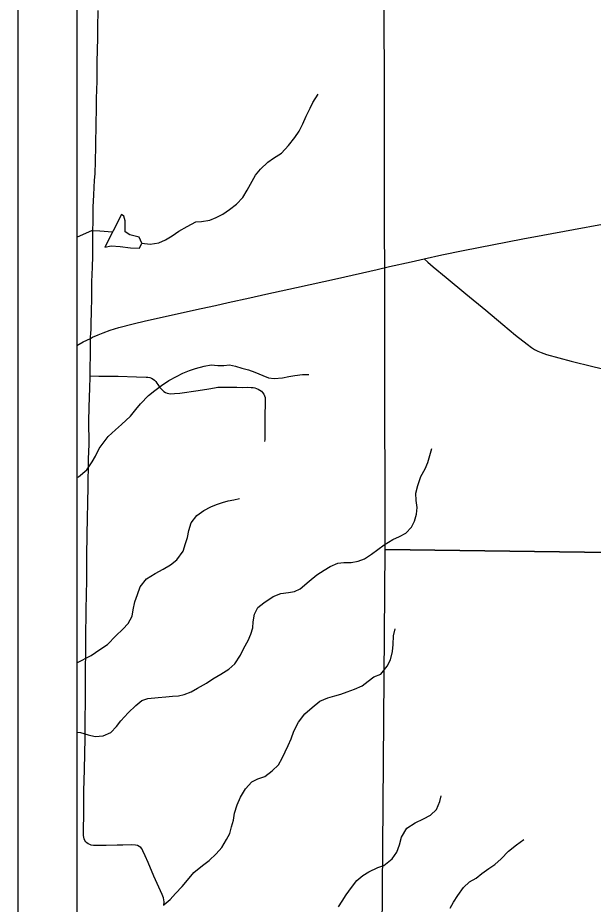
# Model space of a CAD drawing. Extents: x 0 to 34, y 0 to 22.
# Drawn here: x 9.008 to 9.98, y 11.702 to 13.199 of the extents above; entities that cross this region are included whole.
import ezdxf

# ---------------------------------------------------------------- set-up
doc = ezdxf.new("R2010")
doc.units = 0
for name, color, linetype in [('GM_X_Minor_Lake', 7, 'Continuous'), ('GM_X_Minor_River', 7, 'Continuous'), ('GM_X_Section', 7, 'Continuous'), ('GM_X_Township_Road', 7, 'Continuous'), ('GM_X_US_Route', 7, 'Continuous'), ('SH_Data', 7, 'Continuous')]:
    doc.layers.add(name, color=color, linetype=linetype)

msp = doc.modelspace()

# ---------------------------------------------------------------- linework, layer by layer
at = {"layer": 'GM_X_Minor_Lake'}
for points in [[(9.1551, 12.8117), (9.1657, 12.8137), (9.1809, 12.8127), (9.1984, 12.8105), (9.2136, 12.8099), (9.2173, 12.8183), (9.2131, 12.8285), (9.1971, 12.8325), (9.1891, 12.8378), (9.1894, 12.8473), (9.1893, 12.8564), (9.187, 12.864), (9.1831, 12.8667)], [(9.1831, 12.8667), (9.1551, 12.8117)]]:
    msp.add_lwpolyline(points, dxfattribs=at)
at = {"layer": 'GM_X_Minor_River'}
for points in [[(9.2173, 12.8183), (9.2318, 12.8165), (9.2462, 12.8192), (9.2576, 12.8239), (9.2689, 12.8308), (9.2802, 12.8385), (9.2942, 12.8466), (9.3086, 12.8543), (9.3185, 12.8551), (9.3325, 12.8575), (9.3431, 12.8618), (9.3541, 12.8675), (9.3654, 12.8752), (9.3775, 12.8844), (9.388, 12.8956), (9.3955, 12.9082), (9.4008, 12.9181), (9.4094, 12.9333), (9.418, 12.9437), (9.4301, 12.9552), (9.4399, 12.9621), (9.4535, 12.9705), (9.4652, 12.9832), (9.4757, 12.9969), (9.4832, 13.0076), (9.4896, 13.0202), (9.4952, 13.0332), (9.5019, 13.0466), (9.506, 13.0561), (9.515, 13.0699)], [(9.1079, 12.8285), (9.1192, 12.8335), (9.1332, 12.8397), (9.1465, 12.8394), (9.1682, 12.8375)], [(9.1079, 12.4228), (9.1104, 12.4236), (9.1244, 12.4355), (9.1338, 12.4489), (9.139, 12.4584), (9.1454, 12.4718), (9.1604, 12.4916), (9.1728, 12.5031), (9.1834, 12.512), (9.1981, 12.5261), (9.2071, 12.5372), (9.215, 12.5468), (9.229, 12.5613), (9.2395, 12.5698), (9.2509, 12.5782), (9.2633, 12.5867), (9.2762, 12.5932), (9.2868, 12.5986), (9.2978, 12.6033), (9.308, 12.6068), (9.3228, 12.6107), (9.3345, 12.6131), (9.3459, 12.6116), (9.3558, 12.6117), (9.3653, 12.6129), (9.3756, 12.6107), (9.3862, 12.607), (9.3977, 12.6044), (9.4083, 12.6007), (9.4217, 12.5947), (9.4312, 12.591), (9.4411, 12.5899), (9.4548, 12.5911), (9.4658, 12.5931), (9.476, 12.5951), (9.4889, 12.5967), (9.4992, 12.5968)], [(9.1079, 11.9926), (9.114, 11.9918), (9.1266, 11.9877), (9.1384, 11.9851), (9.152, 11.986), (9.1653, 11.9921), (9.1747, 12.0017), (9.1818, 12.0116), (9.1943, 12.025), (9.2071, 12.0377), (9.2176, 12.0457), (9.2275, 12.0492), (9.2453, 12.0509), (9.2582, 12.0521), (9.2693, 12.053), (9.2795, 12.0538), (9.289, 12.0562), (9.3007, 12.0608), (9.3117, 12.067), (9.3264, 12.0754), (9.3374, 12.0824), (9.351, 12.0905), (9.3642, 12.0989), (9.3744, 12.1077), (9.3842, 12.1223), (9.3898, 12.1341), (9.3973, 12.1474), (9.4017, 12.1581), (9.4047, 12.1684), (9.4054, 12.1787), (9.4079, 12.192), (9.4135, 12.2031), (9.4233, 12.2107), (9.4392, 12.2215), (9.4524, 12.2269), (9.465, 12.2282), (9.4752, 12.2301), (9.4851, 12.2344), (9.4998, 12.2474), (9.513, 12.2582), (9.5251, 12.2659), (9.5353, 12.272), (9.5485, 12.2778), (9.5588, 12.279), (9.5709, 12.2791), (9.5827, 12.2811), (9.5937, 12.2854), (9.6054, 12.2931), (9.6159, 12.3011), (9.6265, 12.3088), (9.6416, 12.318), (9.6526, 12.3231), (9.6632, 12.3285), (9.673, 12.3388), (9.6779, 12.3491), (9.6812, 12.3609), (9.6822, 12.372), (9.6806, 12.3837), (9.6801, 12.3959), (9.6834, 12.4092), (9.6886, 12.4245), (9.6961, 12.4371), (9.7006, 12.4477), (9.7039, 12.4595), (9.7072, 12.4717)], [(9.1079, 12.1097), (9.1319, 12.1219), (9.1463, 12.1323), (9.1595, 12.1407), (9.1738, 12.1549), (9.1855, 12.1664), (9.1942, 12.176), (9.2009, 12.1886), (9.2031, 12.1988), (9.2056, 12.2126), (9.2101, 12.2251), (9.2149, 12.2381), (9.2254, 12.2515), (9.2402, 12.2607), (9.2534, 12.2677), (9.2659, 12.2753), (9.2768, 12.2834), (9.2874, 12.2979), (9.2914, 12.3109), (9.2944, 12.3212), (9.297, 12.333), (9.3006, 12.3459), (9.3104, 12.3582), (9.3221, 12.3666), (9.3339, 12.3728), (9.3437, 12.377), (9.3539, 12.3805), (9.3634, 12.3829), (9.3729, 12.3849), (9.3824, 12.3872)], [(9.2551, 11.7012), (9.2652, 11.7096), (9.2743, 11.72), (9.2856, 11.7315), (9.2972, 11.7456), (9.3055, 11.7556), (9.3199, 11.7671), (9.3312, 11.7755), (9.3429, 11.787), (9.3527, 11.7977), (9.3605, 11.8111), (9.3661, 11.8214), (9.3687, 11.8325), (9.372, 11.8435), (9.3738, 11.8553), (9.3783, 11.8698), (9.3842, 11.8827), (9.3925, 11.8965), (9.4034, 11.9087), (9.4132, 11.9134), (9.4254, 11.9176), (9.4374, 11.9269), (9.4484, 11.9372), (9.4547, 11.9487), (9.4644, 11.97), (9.4697, 11.9811), (9.4741, 11.994), (9.482, 12.0093), (9.4925, 12.0235), (9.5053, 12.0338), (9.5182, 12.0449), (9.5318, 12.0504), (9.5431, 12.0539), (9.5534, 12.0566), (9.5644, 12.0605), (9.5765, 12.0648), (9.5897, 12.0706), (9.5995, 12.0786), (9.6094, 12.0859), (9.6211, 12.0906), (9.6316, 12.1039), (9.6372, 12.1146), (9.6409, 12.1287), (9.642, 12.1405), (9.6426, 12.1553), (9.6452, 12.1671)], [(9.5495, 11.6973), (9.5555, 11.7069), (9.5626, 11.7176), (9.5717, 11.7302), (9.5807, 11.742), (9.5905, 11.7501), (9.6007, 11.7566), (9.6158, 11.7636), (9.6264, 11.7674), (9.64, 11.7782), (9.6479, 11.7897), (9.6524, 11.8022), (9.656, 11.8152), (9.6647, 11.8301), (9.679, 11.8393), (9.693, 11.8459), (9.7047, 11.8524), (9.7149, 11.862), (9.7205, 11.875), (9.7231, 11.8849)], [(9.738, 11.6953), (9.7436, 11.7052), (9.7511, 11.7167), (9.7605, 11.73), (9.7706, 11.7396), (9.782, 11.7458), (9.7918, 11.7535), (9.8035, 11.7619), (9.8137, 11.7688), (9.8243, 11.7784), (9.8367, 11.7911), (9.8499, 11.8022), (9.8624, 11.811)]]:
    msp.add_lwpolyline(points, dxfattribs=at)
at = {"layer": 'GM_X_Section'}
for points in [[(10.6414, 13.315), (10.6374, 12.2875), (9.6282, 12.3011), (9.6265, 13.3157), (10.4845, 13.3164)], [(9.6282, 12.3011), (10.6374, 12.2875), (10.6237, 11.2801), (9.6203, 11.2953)]]:
    msp.add_lwpolyline(points, close=True, dxfattribs=at)
at = {"layer": 'GM_X_Township_Road'}
for points in [[(9.1307, 12.6575), (9.131, 12.6615), (9.1315, 12.6649), (9.1319, 12.674), (9.132, 12.685), (9.1323, 12.7003), (9.1328, 12.7282), (9.1333, 12.7529), (9.1339, 12.7777), (9.1345, 12.7965), (9.1345, 12.8124), (9.1348, 12.8335), (9.1355, 12.8607), (9.1354, 12.8795), (9.1366, 12.9003), (9.1371, 12.9126), (9.1376, 12.9247), (9.1384, 12.9353), (9.139, 12.957), (9.1397, 12.9818), (9.1403, 13.0221), (9.1408, 13.0436), (9.1411, 13.063), (9.1421, 13.0923), (9.1422, 13.1243), (9.1431, 13.1655), (9.1432, 13.1834), (9.1437, 13.2113)], [(9.694, 12.7919), (9.7003, 12.7864), (9.7096, 12.7782), (9.7314, 12.7607), (9.7648, 12.7329), (9.7983, 12.7051), (9.8269, 12.6811), (9.8484, 12.6632), (9.8679, 12.6478), (9.8754, 12.6423), (9.8807, 12.639), (9.8862, 12.6361), (9.8919, 12.6337), (9.9007, 12.6306), (9.9216, 12.6246), (9.9426, 12.619), (9.9788, 12.6102), (10.012, 12.6021), (10.0543, 12.592), (10.0784, 12.586), (10.1313, 12.5737), (10.1382, 12.5717)], [(9.1301, 12.5942), (9.1303, 12.61), (9.1306, 12.6272), (9.1306, 12.6478), (9.1307, 12.6575)], [(9.2546, 11.6996), (9.2549, 11.7059), (9.2547, 11.7091), (9.254, 11.7123), (9.2518, 11.7182), (9.238, 11.7494), (9.228, 11.7721), (9.2231, 11.7835), (9.2194, 11.7921), (9.2178, 11.795), (9.2157, 11.7975), (9.2131, 11.7995), (9.2101, 11.8008), (9.207, 11.8016), (9.2006, 11.802), (9.1851, 11.8017), (9.1758, 11.8017), (9.1572, 11.8012), (9.1448, 11.8008), (9.1359, 11.8011), (9.132, 11.8017), (9.1294, 11.8025), (9.1269, 11.8035), (9.1244, 11.8053), (9.1227, 11.8073), (9.1211, 11.8096), (9.12, 11.8124), (9.1195, 11.8151), (9.1191, 11.818), (9.119, 11.8214), (9.1189, 11.8272), (9.1194, 11.854), (9.1197, 11.8677), (9.1196, 11.8928), (9.1205, 11.9293), (9.1215, 11.9824), (9.1219, 12.0197), (9.1223, 12.0383), (9.1221, 12.0507), (9.1223, 12.06), (9.1224, 12.0755), (9.1224, 12.0848), (9.1226, 12.1065), (9.1228, 12.1189), (9.123, 12.1344), (9.1229, 12.1652), (9.1232, 12.1842), (9.1235, 12.1994), (9.1242, 12.2242), (9.1245, 12.2491), (9.1248, 12.2894), (9.1254, 12.3266), (9.1266, 12.4066), (9.1268, 12.4193), (9.1274, 12.4382), (9.1276, 12.4538), (9.1283, 12.4787), (9.1282, 12.5188), (9.1292, 12.5601), (9.1296, 12.5719), (9.1301, 12.5942)], [(9.1301, 12.5942), (9.1447, 12.594), (9.1627, 12.5937), (9.1774, 12.5935), (9.2083, 12.5929), (9.2246, 12.5921), (9.2277, 12.5919), (9.2308, 12.5913), (9.2337, 12.5903), (9.2365, 12.5888), (9.2388, 12.5869), (9.2409, 12.5846), (9.2427, 12.5821), (9.2445, 12.5796), (9.2481, 12.5746), (9.2501, 12.5722), (9.2523, 12.57), (9.2547, 12.5681), (9.2573, 12.5664), (9.2602, 12.5652), (9.2632, 12.5645), (9.2663, 12.5641), (9.2724, 12.5642), (9.2817, 12.5651), (9.3124, 12.5696), (9.3308, 12.5723), (9.3399, 12.5741), (9.346, 12.5749), (9.3521, 12.5752), (9.3598, 12.5753), (9.369, 12.5749), (9.3781, 12.5749), (9.3874, 12.5748), (9.396, 12.5749), (9.4022, 12.5747), (9.4053, 12.5744), (9.4083, 12.5738), (9.4113, 12.5729), (9.4141, 12.5717), (9.4168, 12.5702), (9.4194, 12.5684), (9.4215, 12.5662), (9.4233, 12.5636), (9.4246, 12.5608), (9.4255, 12.5579), (9.4259, 12.5548), (9.426, 12.5486), (9.4254, 12.5268), (9.4253, 12.5019), (9.4254, 12.4957), (9.4253, 12.4926), (9.4249, 12.4865), (9.4248, 12.4834)]]:
    msp.add_lwpolyline(points, dxfattribs=at)
at = {"layer": 'GM_X_US_Route'}
msp.add_lwpolyline([(9.1079, 12.6456), (9.1186, 12.6515), (9.1307, 12.6575), (9.1343, 12.6594), (9.1436, 12.6637), (9.1522, 12.6671), (9.1639, 12.6712), (9.1788, 12.6757), (9.2027, 12.682), (9.2239, 12.6871), (9.3177, 12.7079), (9.3419, 12.7133), (9.3631, 12.718), (9.3996, 12.7261), (9.4268, 12.7323), (9.4784, 12.7435), (9.5481, 12.759), (9.6147, 12.7738), (9.6359, 12.7788), (9.6722, 12.7871), (9.694, 12.7919), (9.7238, 12.7986), (9.7603, 12.8062), (9.861, 12.8258), (9.8946, 12.832), (9.9466, 12.8415), (9.9955, 12.8507)], dxfattribs=at)
at = {"layer": 'SH_Data'}
for p, q in [((9.0079, 16.0775), (9.0079, 9.0775)), ((9.1079, 15.9775), (9.1079, 9.1775))]:
    msp.add_line(p, q, dxfattribs=at)

doc.saveas('drawing.dxf')
